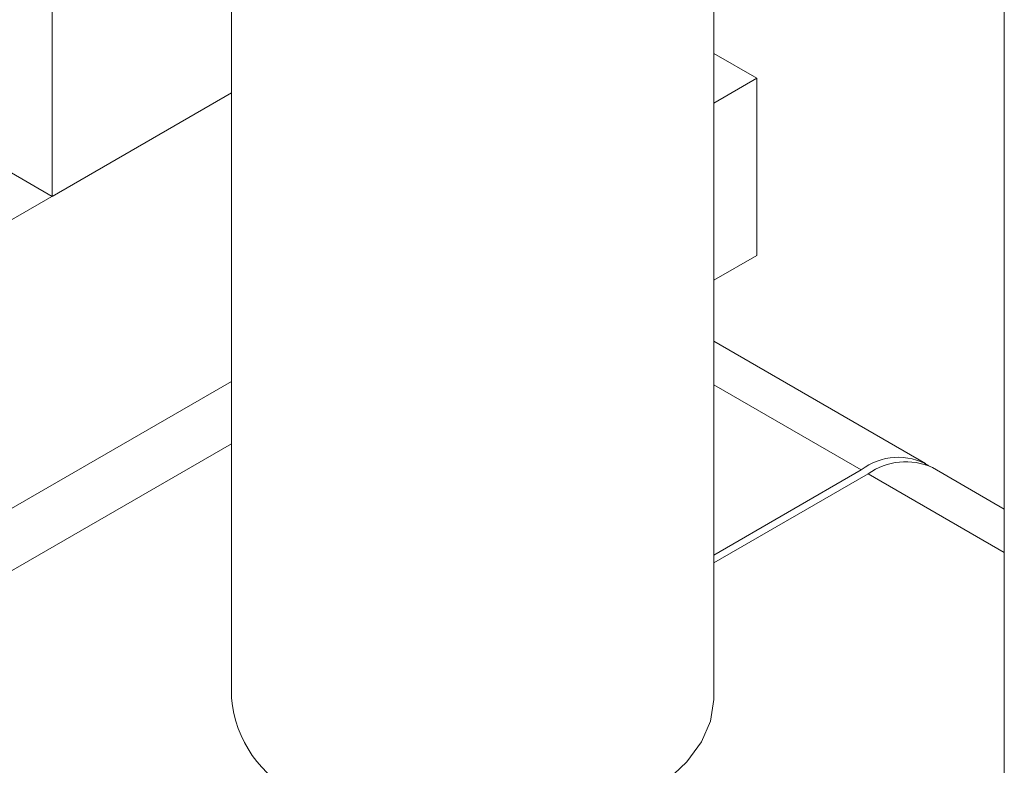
# Model space of a CAD drawing. Header units: millimetres. Extents: x 525 to 29324, y 175 to 20618.
# Tile 542 of 588: x 27397 to 27458, y 14109 to 14155. Entities that reach past the tile are written whole.
import ezdxf

# ---------------------------------------------------------------- set-up
doc = ezdxf.new("R2010")
doc.units = ezdxf.units.MM
doc.linetypes.add('SLD-Continua', pattern=[0])

msp = doc.modelspace()

# ---------------------------------------------------------------- linework, layer by layer
at = {"color": 7, "linetype": 'SLD-Continua', "lineweight": 18, "ltscale": 35}
for p, q in [((27440.259, 14113.225), (27440.259, 14971.719)), ((27410.259, 14963.739), (27410.259, 14113.225)), ((27458.342, 14943.968), (27458.342, 14085.474)), ((27399.096, 14144.447), (27399.096, 14916.173)), ((27399.096, 14144.447), (27399.096, 14916.173)), ((27399.096, 14144.447), (27399.096, 14916.173)), ((27399.096, 14144.447), (27399.096, 14916.173)), ((27399.096, 14144.447), (27399.096, 14916.173)), ((27399.096, 14144.447), (27399.096, 14916.173)), ((27399.096, 14144.447), (27399.096, 14916.173)), ((27399.096, 14144.447), (27399.096, 14916.173)), ((27399.096, 14144.447), (27399.096, 14916.173)), ((27440.259, 14153.338), (27442.936, 14151.793)), ((27442.936, 14151.793), (27440.259, 14150.247)), ((27442.936, 14140.768), (27442.936, 14151.793)), ((26054.986, 13368.7), (27410.259, 14150.889)), ((26054.986, 13368.7), (27410.259, 14150.889)), ((26054.986, 13368.7), (27410.259, 14150.889)), ((26054.986, 13368.7), (27410.259, 14150.889)), ((26054.986, 13368.7), (27410.259, 14150.889)), ((26054.986, 13368.7), (27410.259, 14150.889)), ((26054.986, 13368.7), (27410.259, 14150.889)), ((26054.986, 13368.7), (27410.259, 14150.889)), ((26670.776, 13724.1), (27410.259, 14150.889)), ((27410.259, 14150.889), (27144.537, 13997.53)), ((27399.096, 14144.447), (27410.259, 14150.889)), ((27399.096, 14144.447), (27410.259, 14150.889)), ((27399.096, 14144.447), (27410.259, 14150.889)), ((27399.096, 14144.447), (27410.259, 14150.889)), ((27399.096, 14144.447), (27410.259, 14150.889)), ((27399.096, 14144.447), (27410.259, 14150.889)), ((27399.096, 14144.447), (27410.259, 14150.889)), ((27399.096, 14144.447), (27410.259, 14150.889)), ((27399.096, 14144.447), (27410.259, 14150.889)), ((27399.096, 14144.447), (27396.312, 14146.054)), ((27399.096, 14144.447), (27396.312, 14146.054)), ((27399.096, 14144.447), (27396.312, 14146.054)), ((27399.096, 14144.447), (27396.312, 14146.054)), ((27399.096, 14144.447), (27396.312, 14146.054)), ((27399.096, 14144.447), (27396.312, 14146.054)), ((27399.096, 14144.447), (27396.312, 14146.054)), ((27399.096, 14144.447), (27396.312, 14146.054)), ((27399.096, 14144.447), (27396.312, 14146.054)), ((27442.936, 14140.768), (27440.259, 14139.223)), ((27453.441, 14127.822), (27440.259, 14135.43)), ((27410.259, 14132.933), (27160.094, 13988.551)), ((27440.259, 14132.727), (27449.442, 14127.427)), ((27410.259, 14129.054), (27379.65, 14111.388)), ((27440.259, 14122.127), (27449.442, 14127.427)), ((27449.866, 14127.182), (27440.259, 14121.637)), ((27458.342, 14122.29), (27449.866, 14127.182)), ((27458.342, 14124.994), (27453.865, 14127.578))]:
    msp.add_line(p, q, dxfattribs=at)
at = {"color": 7, "linetype": 'SLD-Continua', "lineweight": 18, "ltscale": 35, "flags": 128}
msp.add_lwpolyline([(27440.259, 14113.225), (27440.258, 14113.138), (27440.055, 14111.802), (27439.497, 14110.5), (27438.597, 14109.264), (27437.376, 14108.122), (27435.865, 14107.103), (27434.1, 14106.231), (27432.122, 14105.527), (27429.98, 14105.008), (27427.724, 14104.685), (27425.409, 14104.568), (27423.09, 14104.659), (27420.824, 14104.955), (27418.664, 14105.449), (27416.662, 14106.131), (27414.866, 14106.982)], dxfattribs=at)
at = {"color": 7, "linetype": 'SLD-Continua', "lineweight": 18, "ltscale": 1225}
for centre, radius, start, end in [((27451.739, 14124.452), 3.758, 59.48845, 127.6824), ((27452.209, 14123.911), 4.024, 65.6927, 125.6091), ((27417.574, 14113.869), 7.343, 185.03236, 244.75735)]:
    msp.add_arc(centre, radius, start, end, dxfattribs=at)

doc.saveas('drawing.dxf')
